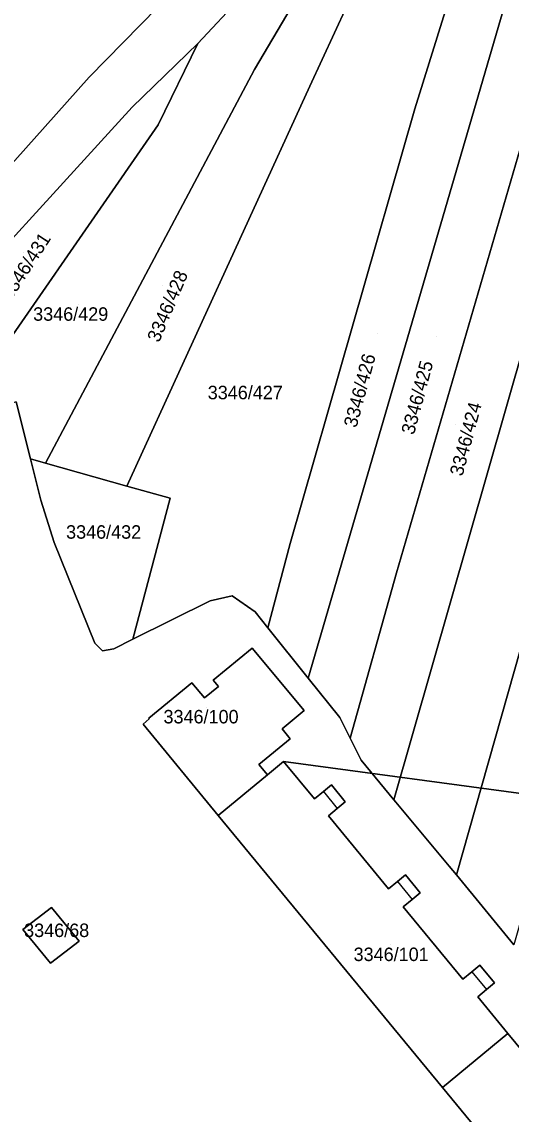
# Model space of a CAD drawing. Extents: x -262715 to -259381, y -1237238 to -1231182.
# Drawn here: x -262312.2 to -262239.5, y -1235107.3 to -1234945 of the extents above; entities that cross this region are included whole.
import ezdxf

# ---------------------------------------------------------------- set-up
doc = ezdxf.new("R2010")
doc.units = 0
for name, color, linetype in [('body_kn', 7, 'Continuous'), ('kladpar_druhypozemkov', 7, 'Continuous'), ('kladpar_hranice', 7, 'Continuous'), ('kladpar_parcelnecisla', 7, 'Continuous'), ('kladpar_plochy', 7, 'Continuous'), ('zappar_hrandruhpozemk', 7, 'Continuous')]:
    doc.layers.add(name, color=color, linetype=linetype)

msp = doc.modelspace()

# ---------------------------------------------------------------- linework, layer by layer
at = {"layer": 'body_kn'}
for p, q in [((-262286.05, -1234948.21), (-262286.05, -1234948.21)), ((-262277.61, -1234952.08), (-262277.61, -1234952.08)), ((-262302.16, -1234953.22), (-262302.16, -1234953.22)), ((-262269.41, -1234954.56), (-262269.41, -1234954.56)), ((-262295.77, -1234957.68), (-262295.77, -1234957.68)), ((-262295.77, -1234957.68), (-262295.77, -1234957.68)), ((-262253.79, -1234957.89), (-262253.79, -1234957.89)), ((-262291.91, -1234960.28), (-262291.91, -1234960.28)), ((-262310.88, -1235009.91), (-262310.88, -1235009.91)), ((-262310.88, -1235009.91), (-262310.88, -1235009.91)), ((-262308.66, -1235010.54), (-262308.66, -1235010.54)), ((-262296.59, -1235013.96), (-262296.59, -1235013.96)), ((-262309.34, -1235016.05), (-262309.34, -1235016.05)), ((-262290.16, -1235015.78), (-262290.16, -1235015.78)), ((-262307.38, -1235022.32), (-262307.38, -1235022.32)), ((-262272.32, -1235022.5), (-262272.32, -1235022.5)), ((-262256.51, -1235026.86), (-262256.51, -1235026.86)), ((-262280.92, -1235030.29), (-262280.92, -1235030.29)), ((-262284.21, -1235031.01), (-262284.21, -1235031.01)), ((-262277.53, -1235032.63), (-262277.53, -1235032.63)), ((-262275.63, -1235035), (-262275.63, -1235035)), ((-262295.66, -1235036.73), (-262295.66, -1235036.73)), ((-262301.35, -1235037.31), (-262301.35, -1235037.31)), ((-262300.17, -1235038.43), (-262300.17, -1235038.43)), ((-262298.52, -1235038.16), (-262298.52, -1235038.16)), ((-262277.94, -1235038.02), (-262277.94, -1235038.02)), ((-262277.94, -1235038.02), (-262277.94, -1235038.02)), ((-262286.92, -1235043.17), (-262286.92, -1235043.17)), ((-262283.73, -1235042.8), (-262283.73, -1235042.8)), ((-262282.97, -1235043.72), (-262282.97, -1235043.72)), ((-262269.62, -1235042.5), (-262269.62, -1235042.5)), ((-262285.05, -1235045.43), (-262285.05, -1235045.43)), ((-262293.32, -1235048.46), (-262293.32, -1235048.46)), ((-262293.25, -1235048.54), (-262293.25, -1235048.54)), ((-262270.24, -1235047.32), (-262270.24, -1235047.32)), ((-262264.96, -1235048.32), (-262264.96, -1235048.32)), ((-262294.16, -1235049.32), (-262294.16, -1235049.32)), ((-262273.5, -1235050.03), (-262273.5, -1235050.03)), ((-262272.3, -1235051.49), (-262272.3, -1235051.49)), ((-262263.4, -1235051.42), (-262263.4, -1235051.42)), ((-262273.28, -1235054.89), (-262273.28, -1235054.89)), ((-262273.28, -1235054.89), (-262273.28, -1235054.89)), ((-262261.77, -1235054.66), (-262261.77, -1235054.66)), ((-262276.95, -1235055.34), (-262276.95, -1235055.34)), ((-262275.68, -1235056.88), (-262275.68, -1235056.88)), ((-262275.68, -1235056.88), (-262275.68, -1235056.88)), ((-262266.18, -1235058.36), (-262266.18, -1235058.36)), ((-262267.37, -1235059.34), (-262267.37, -1235059.34)), ((-262267.37, -1235059.34), (-262267.37, -1235059.34)), ((-262268.71, -1235060.44), (-262268.71, -1235060.44)), ((-262264.12, -1235060.87), (-262264.12, -1235060.87)), ((-262256.9, -1235060.56), (-262256.9, -1235060.56)), ((-262256.6, -1235060.92), (-262256.6, -1235060.92)), ((-262283, -1235062.91), (-262283, -1235062.91)), ((-262266.63, -1235062.94), (-262266.63, -1235062.94)), ((-262265.31, -1235061.85), (-262265.31, -1235061.85)), ((-262248.71, -1235070.43), (-262248.71, -1235070.43)), ((-262256.38, -1235072.72), (-262256.38, -1235072.72)), ((-262256.38, -1235072.72), (-262256.38, -1235072.72)), ((-262255.2, -1235071.74), (-262255.2, -1235071.74)), ((-262247.63, -1235071.74), (-262247.63, -1235071.74)), ((-262257.7, -1235073.81), (-262257.7, -1235073.81)), ((-262253, -1235074.4), (-262253, -1235074.4)), ((-262254.18, -1235075.38), (-262254.18, -1235075.38)), ((-262307.77, -1235076.55), (-262307.77, -1235076.55)), ((-262307.77, -1235076.55), (-262307.77, -1235076.55)), ((-262255.51, -1235076.47), (-262255.51, -1235076.47)), ((-262312.03, -1235079.86), (-262312.03, -1235079.86)), ((-262303.67, -1235081.55), (-262303.67, -1235081.55)), ((-262307.93, -1235084.86), (-262307.93, -1235084.86)), ((-262244.14, -1235085.14), (-262244.14, -1235085.14)), ((-262246.65, -1235087.21), (-262246.65, -1235087.21)), ((-262245.32, -1235086.11), (-262245.32, -1235086.11)), ((-262245.32, -1235086.11), (-262245.32, -1235086.11)), ((-262243.14, -1235088.76), (-262243.14, -1235088.76)), ((-262241.96, -1235087.78), (-262241.96, -1235087.78)), ((-262244.46, -1235089.85), (-262244.46, -1235089.85)), ((-262239.98, -1235095.29), (-262239.98, -1235095.29)), ((-262239.98, -1235095.29), (-262239.98, -1235095.29)), ((-262249.7, -1235103.3), (-262249.7, -1235103.3))]:
    msp.add_line(p, q, dxfattribs=at)
at = {"layer": 'kladpar_druhypozemkov'}
for p, q in [((-262311.93, -1234979.19), (-262311.93, -1234979.19)), ((-262291.22, -1234984.23), (-262291.22, -1234984.23)), ((-262303.72, -1234986.98), (-262303.72, -1234986.98)), ((-262259.28, -1234991.28), (-262259.28, -1234991.28)), ((-262250.65, -1234991.71), (-262250.65, -1234991.71)), ((-262277.58, -1234999.38), (-262277.58, -1234999.38)), ((-262247.74, -1235004.82), (-262247.74, -1235004.82)), ((-262299.7, -1235019.29), (-262299.7, -1235019.29)), ((-262284.8, -1235046.82), (-262284.8, -1235046.82)), ((-262307.92, -1235079.05), (-262307.92, -1235079.05)), ((-262257.38, -1235082.13), (-262257.38, -1235082.13))]:
    msp.add_line(p, q, dxfattribs=at)
at = {"layer": 'kladpar_hranice'}
for p, q in [((-261808.84, -1235117.56), (-262273.28, -1235054.89)), ((-262273.28, -1235054.89), (-261808.84, -1235117.56))]:
    msp.add_line(p, q, dxfattribs=at)
for points in [[(-262176.76, -1234821.78), (-262161.69, -1234810.37), (-262205.95, -1234965.65), (-262239.07, -1235082.14), (-262247.63, -1235071.74), (-262217.21, -1234964.5), (-262197.33, -1234894.38), (-262176.76, -1234821.78)], [(-262192.48, -1234835.81), (-262182.88, -1234826.42), (-262176.76, -1234821.78), (-262197.33, -1234894.38), (-262217.21, -1234964.5), (-262247.63, -1235071.74), (-262248.71, -1235070.43), (-262256.6, -1235060.92), (-262256.9, -1235060.56), (-262229, -1234963.04), (-262208.95, -1234893.02), (-262192.48, -1234835.81)], [(-262231.43, -1234842.49), (-262215.17, -1234831.88), (-262205.24, -1234845.26), (-262213.97, -1234851.74), (-262222.75, -1234858.24), (-262230.57, -1234865.82), (-262239.91, -1234874.87), (-262251.01, -1234885.61), (-262266.64, -1234915.63), (-262269.27, -1234926.85), (-262273.08, -1234934.29), (-262286.05, -1234948.21), (-262295.77, -1234957.68), (-262327.96, -1234992.94), (-262332.48, -1234987.11), (-262302.16, -1234953.22), (-262279.29, -1234929.85), (-262273.18, -1234910.7), (-262257.02, -1234874), (-262255.19, -1234871.73), (-262249.67, -1234864.88), (-262243.56, -1234857.28), (-262237.77, -1234850.08), (-262231.43, -1234842.49)], [(-262203.16, -1234843.72), (-262192.48, -1234835.81), (-262208.95, -1234893.02), (-262229, -1234963.04), (-262256.9, -1235060.56), (-262261.77, -1235054.66), (-262263.4, -1235051.42), (-262256.51, -1235026.86), (-262237.46, -1234961.46), (-262217.04, -1234891.47), (-262203.16, -1234843.72)], [(-262205.24, -1234845.26), (-262203.16, -1234843.72), (-262217.04, -1234891.47), (-262237.46, -1234961.46), (-262256.51, -1235026.86), (-262263.4, -1235051.42), (-262264.96, -1235048.32), (-262269.62, -1235042.5), (-262225, -1234889.47), (-262213.97, -1234851.74), (-262205.24, -1234845.26)], [(-262222.75, -1234858.24), (-262213.97, -1234851.74), (-262225, -1234889.47), (-262269.62, -1235042.5), (-262275.63, -1235035), (-262272.32, -1235022.5), (-262253.79, -1234957.89), (-262222.75, -1234858.24)], [(-262230.57, -1234865.82), (-262222.75, -1234858.24), (-262253.79, -1234957.89), (-262272.32, -1235022.5), (-262275.63, -1235035), (-262277.53, -1235032.63), (-262280.92, -1235030.29), (-262284.21, -1235031.01), (-262295.66, -1235036.73), (-262290.16, -1235015.78), (-262296.59, -1235013.96), (-262269.41, -1234954.56), (-262258.41, -1234930.73), (-262254.09, -1234919.18), (-262230.57, -1234865.82)], [(-262239.91, -1234874.87), (-262230.57, -1234865.82), (-262254.09, -1234919.18), (-262258.41, -1234930.73), (-262269.41, -1234954.56), (-262296.59, -1235013.96), (-262308.66, -1235010.54), (-262277.61, -1234952.08), (-262264, -1234929.01), (-262260.23, -1234917.42), (-262239.91, -1234874.87)], [(-262261.21, -1234878.01), (-262257.02, -1234874), (-262273.18, -1234910.7), (-262279.29, -1234929.85), (-262302.16, -1234953.22), (-262332.48, -1234987.11)], [(-262251.01, -1234885.61), (-262239.91, -1234874.87), (-262260.23, -1234917.42), (-262264, -1234929.01), (-262277.61, -1234952.08), (-262308.66, -1235010.54), (-262310.88, -1235009.91), (-262313, -1235001.45), (-262321.91, -1235004.27), (-262322.11, -1235003.89), (-262291.91, -1234960.28), (-262286.05, -1234948.21), (-262273.08, -1234934.29), (-262269.27, -1234926.85), (-262266.64, -1234915.63), (-262251.01, -1234885.61)], [(-262295.77, -1234957.68), (-262286.05, -1234948.21), (-262291.91, -1234960.28), (-262322.11, -1235003.89), (-262324.21, -1234999.76), (-262327.96, -1234992.94), (-262295.77, -1234957.68)], [(-262313, -1235001.45), (-262310.88, -1235009.91), (-262309.34, -1235016.05), (-262307.38, -1235022.32), (-262301.35, -1235037.31), (-262300.17, -1235038.43), (-262298.52, -1235038.16), (-262295.66, -1235036.73), (-262284.21, -1235031.01), (-262280.92, -1235030.29), (-262277.53, -1235032.63), (-262275.63, -1235035), (-262269.62, -1235042.5), (-262264.96, -1235048.32), (-262263.4, -1235051.42), (-262261.77, -1235054.66), (-262256.9, -1235060.56), (-262256.6, -1235060.92), (-262248.71, -1235070.43), (-262247.63, -1235071.74), (-262239.07, -1235082.14)], [(-262310.88, -1235009.91), (-262308.66, -1235010.54), (-262296.59, -1235013.96), (-262290.16, -1235015.78), (-262295.66, -1235036.73), (-262298.52, -1235038.16), (-262300.17, -1235038.43), (-262301.35, -1235037.31), (-262307.38, -1235022.32), (-262309.34, -1235016.05), (-262310.88, -1235009.91)], [(-262277.94, -1235038.02), (-262270.24, -1235047.32), (-262273.5, -1235050.03), (-262272.3, -1235051.49), (-262276.95, -1235055.34), (-262275.68, -1235056.88), (-262283, -1235062.91), (-262294.16, -1235049.32), (-262293.25, -1235048.54), (-262293.32, -1235048.46), (-262286.92, -1235043.17), (-262285.05, -1235045.43), (-262282.97, -1235043.72), (-262283.73, -1235042.8), (-262277.94, -1235038.02)], [(-262273.28, -1235054.89), (-262275.68, -1235056.88), (-262276.95, -1235055.34), (-262272.3, -1235051.49), (-262273.5, -1235050.03), (-262270.24, -1235047.32), (-262277.94, -1235038.02), (-262283.73, -1235042.8), (-262282.97, -1235043.72), (-262285.05, -1235045.43), (-262286.92, -1235043.17), (-262293.32, -1235048.46), (-262293.25, -1235048.54), (-262294.16, -1235049.32), (-262283, -1235062.91), (-262249.7, -1235103.3), (-262216.4, -1235143.72)], [(-262275.68, -1235056.88), (-262273.28, -1235054.89), (-262268.71, -1235060.44), (-262267.37, -1235059.34), (-262266.18, -1235058.36), (-262264.12, -1235060.87), (-262265.31, -1235061.85), (-262266.63, -1235062.94), (-262257.7, -1235073.81), (-262256.38, -1235072.72), (-262255.2, -1235071.74), (-262253, -1235074.4), (-262254.18, -1235075.38), (-262255.51, -1235076.47), (-262246.65, -1235087.21), (-262245.32, -1235086.11), (-262244.14, -1235085.14), (-262241.96, -1235087.78), (-262243.14, -1235088.76), (-262244.46, -1235089.85), (-262239.98, -1235095.29), (-262249.7, -1235103.3), (-262283, -1235062.91), (-262275.68, -1235056.88)], [(-262235.48, -1235100.74), (-262239.98, -1235095.29), (-262244.46, -1235089.85), (-262243.14, -1235088.76), (-262241.96, -1235087.78), (-262244.14, -1235085.14), (-262245.32, -1235086.11), (-262246.65, -1235087.21), (-262255.51, -1235076.47), (-262254.18, -1235075.38), (-262253, -1235074.4), (-262255.2, -1235071.74), (-262256.38, -1235072.72), (-262257.7, -1235073.81), (-262266.63, -1235062.94), (-262265.31, -1235061.85), (-262264.12, -1235060.87), (-262266.18, -1235058.36), (-262267.37, -1235059.34), (-262268.71, -1235060.44), (-262273.28, -1235054.89)], [(-262307.77, -1235076.55), (-262303.67, -1235081.55), (-262307.93, -1235084.86), (-262312.03, -1235079.86), (-262307.77, -1235076.55)], [(-262307.93, -1235084.86), (-262303.67, -1235081.55), (-262307.77, -1235076.55), (-262312.03, -1235079.86), (-262307.93, -1235084.86)], [(-262239.98, -1235095.29), (-262235.48, -1235100.74), (-262234.15, -1235099.64), (-262232.97, -1235098.67), (-262230.77, -1235101.33), (-262231.95, -1235102.3), (-262233.3, -1235103.42), (-262224.42, -1235114.16), (-262223.09, -1235113.07), (-262221.92, -1235112.1), (-262219.72, -1235114.76), (-262220.89, -1235115.73), (-262222.23, -1235116.83), (-262213.36, -1235127.58), (-262212.03, -1235126.48), (-262211.13, -1235125.61), (-262208.74, -1235128.1), (-262209.83, -1235129.14), (-262211.17, -1235130.25), (-262206.67, -1235135.7), (-262216.4, -1235143.72), (-262249.7, -1235103.3), (-262239.98, -1235095.29)]]:
    msp.add_lwpolyline(points, dxfattribs=at)
at = {"layer": 'kladpar_plochy'}
for p, q in [((-262313, -1235001.45), (-262310.88, -1235009.91)), ((-262310.88, -1235009.91), (-262309.34, -1235016.05)), ((-262309.34, -1235016.05), (-262307.38, -1235022.32)), ((-262307.38, -1235022.32), (-262301.35, -1235037.31)), ((-262284.21, -1235031.01), (-262280.92, -1235030.29)), ((-262280.92, -1235030.29), (-262277.53, -1235032.63)), ((-262295.66, -1235036.73), (-262284.21, -1235031.01)), ((-262277.53, -1235032.63), (-262275.63, -1235035)), ((-262275.63, -1235035), (-262269.62, -1235042.5)), ((-262298.52, -1235038.16), (-262295.66, -1235036.73)), ((-262301.35, -1235037.31), (-262300.17, -1235038.43)), ((-262300.17, -1235038.43), (-262298.52, -1235038.16)), ((-262277.94, -1235038.02), (-262283.73, -1235042.8)), ((-262270.24, -1235047.32), (-262277.94, -1235038.02)), ((-262286.92, -1235043.17), (-262293.32, -1235048.46)), ((-262285.05, -1235045.43), (-262286.92, -1235043.17)), ((-262282.97, -1235043.72), (-262285.05, -1235045.43)), ((-262283.73, -1235042.8), (-262282.97, -1235043.72)), ((-262269.62, -1235042.5), (-262264.96, -1235048.32)), ((-262293.25, -1235048.54), (-262294.16, -1235049.32)), ((-262293.32, -1235048.46), (-262293.25, -1235048.54)), ((-262273.5, -1235050.03), (-262270.24, -1235047.32)), ((-262264.96, -1235048.32), (-262263.4, -1235051.42)), ((-262294.16, -1235049.32), (-262283, -1235062.91)), ((-262272.3, -1235051.49), (-262273.5, -1235050.03)), ((-262276.95, -1235055.34), (-262272.3, -1235051.49)), ((-262263.4, -1235051.42), (-262261.77, -1235054.66)), ((-262273.28, -1235054.89), (-262275.68, -1235056.88)), ((-262268.71, -1235060.44), (-262273.28, -1235054.89)), ((-262261.77, -1235054.66), (-262256.9, -1235060.56)), ((-262275.68, -1235056.88), (-262276.95, -1235055.34)), ((-262266.18, -1235058.36), (-262267.37, -1235059.34)), ((-262264.12, -1235060.87), (-262266.18, -1235058.36)), ((-262267.37, -1235059.34), (-262268.71, -1235060.44)), ((-262265.31, -1235061.85), (-262264.12, -1235060.87)), ((-262256.9, -1235060.56), (-262256.6, -1235060.92)), ((-262256.6, -1235060.92), (-262248.71, -1235070.43)), ((-262283, -1235062.91), (-262249.7, -1235103.3)), ((-262266.63, -1235062.94), (-262265.31, -1235061.85)), ((-262257.7, -1235073.81), (-262266.63, -1235062.94)), ((-262248.71, -1235070.43), (-262247.63, -1235071.74)), ((-262256.38, -1235072.72), (-262257.7, -1235073.81)), ((-262255.2, -1235071.74), (-262256.38, -1235072.72)), ((-262253, -1235074.4), (-262255.2, -1235071.74)), ((-262247.63, -1235071.74), (-262239.07, -1235082.14)), ((-262254.18, -1235075.38), (-262253, -1235074.4)), ((-262255.51, -1235076.47), (-262254.18, -1235075.38)), ((-262307.77, -1235076.55), (-262312.03, -1235079.86)), ((-262303.67, -1235081.55), (-262307.77, -1235076.55)), ((-262246.65, -1235087.21), (-262255.51, -1235076.47)), ((-262312.03, -1235079.86), (-262307.93, -1235084.86)), ((-262307.93, -1235084.86), (-262303.67, -1235081.55)), ((-262244.14, -1235085.14), (-262245.32, -1235086.11)), ((-262241.96, -1235087.78), (-262244.14, -1235085.14)), ((-262245.32, -1235086.11), (-262246.65, -1235087.21)), ((-262244.46, -1235089.85), (-262243.14, -1235088.76)), ((-262243.14, -1235088.76), (-262241.96, -1235087.78)), ((-262239.98, -1235095.29), (-262244.46, -1235089.85)), ((-262235.48, -1235100.74), (-262239.98, -1235095.29)), ((-262249.7, -1235103.3), (-262216.4, -1235143.72))]:
    msp.add_line(p, q, dxfattribs=at)
for points in [[(-262176.76, -1234821.78), (-262161.69, -1234810.37), (-262205.95, -1234965.65), (-262239.07, -1235082.14), (-262247.63, -1235071.74), (-262217.21, -1234964.5), (-262197.33, -1234894.38)], [(-262192.48, -1234835.81), (-262182.88, -1234826.42), (-262176.76, -1234821.78), (-262197.33, -1234894.38), (-262217.21, -1234964.5), (-262247.63, -1235071.74), (-262248.71, -1235070.43), (-262256.6, -1235060.92), (-262256.9, -1235060.56), (-262229, -1234963.04), (-262208.95, -1234893.02)], [(-262231.43, -1234842.49), (-262215.17, -1234831.88), (-262205.24, -1234845.26), (-262213.97, -1234851.74), (-262222.75, -1234858.24), (-262230.57, -1234865.82), (-262239.91, -1234874.87), (-262251.01, -1234885.61), (-262266.64, -1234915.63), (-262269.27, -1234926.85), (-262273.08, -1234934.29), (-262286.05, -1234948.21), (-262295.77, -1234957.68), (-262327.96, -1234992.94), (-262332.48, -1234987.11), (-262302.16, -1234953.22), (-262279.29, -1234929.85), (-262273.18, -1234910.7), (-262257.02, -1234874), (-262255.19, -1234871.73), (-262249.67, -1234864.88), (-262243.56, -1234857.28), (-262237.77, -1234850.08)], [(-262203.16, -1234843.72), (-262192.48, -1234835.81), (-262208.95, -1234893.02), (-262229, -1234963.04), (-262256.9, -1235060.56), (-262261.77, -1235054.66), (-262263.4, -1235051.42), (-262256.51, -1235026.86), (-262237.46, -1234961.46), (-262217.04, -1234891.47)], [(-262205.24, -1234845.26), (-262203.16, -1234843.72), (-262217.04, -1234891.47), (-262237.46, -1234961.46), (-262256.51, -1235026.86), (-262263.4, -1235051.42), (-262264.96, -1235048.32), (-262269.62, -1235042.5), (-262225, -1234889.47), (-262213.97, -1234851.74)], [(-262222.75, -1234858.24), (-262213.97, -1234851.74), (-262225, -1234889.47), (-262269.62, -1235042.5), (-262275.63, -1235035), (-262272.32, -1235022.5), (-262253.79, -1234957.89)], [(-262230.57, -1234865.82), (-262222.75, -1234858.24), (-262253.79, -1234957.89), (-262272.32, -1235022.5), (-262275.63, -1235035), (-262277.53, -1235032.63), (-262280.92, -1235030.29), (-262284.21, -1235031.01), (-262295.66, -1235036.73), (-262290.16, -1235015.78), (-262296.59, -1235013.96), (-262269.41, -1234954.56), (-262258.41, -1234930.73), (-262254.09, -1234919.18)], [(-262239.91, -1234874.87), (-262230.57, -1234865.82), (-262254.09, -1234919.18), (-262258.41, -1234930.73), (-262269.41, -1234954.56), (-262296.59, -1235013.96), (-262308.66, -1235010.54), (-262277.61, -1234952.08), (-262264, -1234929.01), (-262260.23, -1234917.42)], [(-262251.01, -1234885.61), (-262239.91, -1234874.87), (-262260.23, -1234917.42), (-262264, -1234929.01), (-262277.61, -1234952.08), (-262308.66, -1235010.54), (-262310.88, -1235009.91), (-262313, -1235001.45), (-262321.91, -1235004.27), (-262322.11, -1235003.89), (-262291.91, -1234960.28), (-262286.05, -1234948.21), (-262273.08, -1234934.29), (-262269.27, -1234926.85), (-262266.64, -1234915.63)], [(-262295.77, -1234957.68), (-262286.05, -1234948.21), (-262291.91, -1234960.28), (-262322.11, -1235003.89), (-262324.21, -1234999.76), (-262327.96, -1234992.94)], [(-262310.88, -1235009.91), (-262308.66, -1235010.54), (-262296.59, -1235013.96), (-262290.16, -1235015.78), (-262295.66, -1235036.73), (-262298.52, -1235038.16), (-262300.17, -1235038.43), (-262301.35, -1235037.31), (-262307.38, -1235022.32), (-262309.34, -1235016.05)], [(-262277.94, -1235038.02), (-262270.24, -1235047.32), (-262273.5, -1235050.03), (-262272.3, -1235051.49), (-262276.95, -1235055.34), (-262275.68, -1235056.88), (-262283, -1235062.91), (-262294.16, -1235049.32), (-262293.25, -1235048.54), (-262293.32, -1235048.46), (-262286.92, -1235043.17), (-262285.05, -1235045.43), (-262282.97, -1235043.72), (-262283.73, -1235042.8)], [(-262275.68, -1235056.88), (-262273.28, -1235054.89), (-262268.71, -1235060.44), (-262267.37, -1235059.34), (-262266.18, -1235058.36), (-262264.12, -1235060.87), (-262265.31, -1235061.85), (-262266.63, -1235062.94), (-262257.7, -1235073.81), (-262256.38, -1235072.72), (-262255.2, -1235071.74), (-262253, -1235074.4), (-262254.18, -1235075.38), (-262255.51, -1235076.47), (-262246.65, -1235087.21), (-262245.32, -1235086.11), (-262244.14, -1235085.14), (-262241.96, -1235087.78), (-262243.14, -1235088.76), (-262244.46, -1235089.85), (-262239.98, -1235095.29), (-262249.7, -1235103.3), (-262283, -1235062.91)], [(-262307.77, -1235076.55), (-262303.67, -1235081.55), (-262307.93, -1235084.86), (-262312.03, -1235079.86)], [(-262239.98, -1235095.29), (-262235.48, -1235100.74), (-262234.15, -1235099.64), (-262232.97, -1235098.67), (-262230.77, -1235101.33), (-262231.95, -1235102.3), (-262233.3, -1235103.42), (-262224.42, -1235114.16), (-262223.09, -1235113.07), (-262221.92, -1235112.1), (-262219.72, -1235114.76), (-262220.89, -1235115.73), (-262222.23, -1235116.83), (-262213.36, -1235127.58), (-262212.03, -1235126.48), (-262211.13, -1235125.61), (-262208.74, -1235128.1), (-262209.83, -1235129.14), (-262211.17, -1235130.25), (-262206.67, -1235135.7), (-262216.4, -1235143.72), (-262249.7, -1235103.3)]]:
    msp.add_lwpolyline(points, close=True, dxfattribs=at)
msp.add_lwpolyline([(-262313.51, -1234924.37), (-262306.37, -1234919.41), (-262299.51, -1234914.65), (-262291.58, -1234907.06), (-262283.4, -1234899.24), (-262275.07, -1234891.27), (-262265.83, -1234882.43), (-262261.21, -1234878.01), (-262257.02, -1234874), (-262273.18, -1234910.7), (-262279.29, -1234929.85), (-262302.16, -1234953.22), (-262332.48, -1234987.11)], dxfattribs=at)
at = {"layer": 'zappar_hrandruhpozemk'}
for p, q in [((-262267.37, -1235059.34), (-262265.31, -1235061.85)), ((-262256.38, -1235072.72), (-262254.18, -1235075.38)), ((-262245.32, -1235086.11), (-262243.14, -1235088.76))]:
    msp.add_line(p, q, dxfattribs=at)

# ---------------------------------------------------------------- texts
at = {"layer": 'kladpar_parcelnecisla'}
for s, rotation, p in [('3346/431', 57, (-262313.84, -1234986.52)), ('3346/428', 67, (-262291.8, -1234992.74)), ('3346/429', 360, (-262310.49, -1234989.4)), ('3346/426', 75, (-262262.47, -1235005.39)), ('3346/425', 75, (-262253.93, -1235006.43)), ('3346/427', 360, (-262284.56, -1235001.06)), ('3346/424', 75, (-262246.72, -1235012.59))]:
    msp.add_text(s, height=2, rotation=rotation, dxfattribs=at).set_placement(p)
for s, p in [('3346/432', (-262305.6, -1235021.78)), ('3346/100', (-262291.13, -1235049.22)), ('3346/68', (-262311.83, -1235080.96)), ('3346/101', (-262262.89, -1235084.53))]:
    msp.add_text(s, height=2, dxfattribs=at).set_placement(p)

doc.saveas('drawing.dxf')
